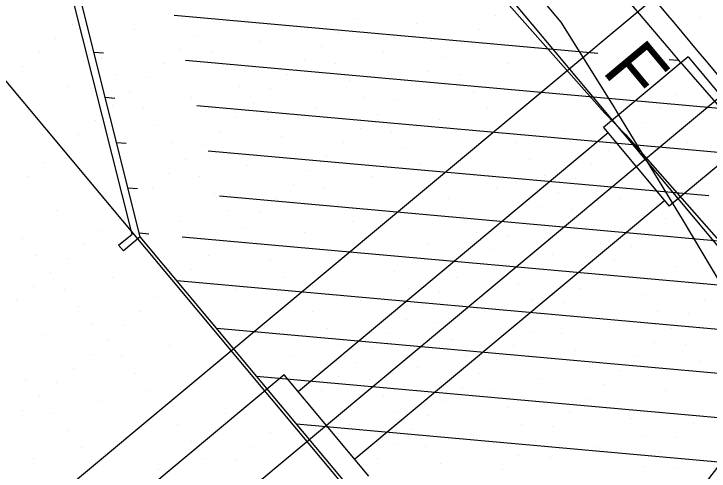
# Model space of a CAD drawing. Extents: x 2042995 to 2043795, y 305365 to 306249.
# Drawn here: x 2043274.57 to 2043306.13, y 305794.72 to 305815.49 of the extents above; entities that cross this region are included whole.
import ezdxf

# ---------------------------------------------------------------- set-up
doc = ezdxf.new("R2010")
doc.units = 0
for name, color, linetype in [('BR_CENTER LINES', 7, 'Continuous'), ('BR_CONCRETE', 7, 'Continuous'), ('BR_EXIST_GROUND_CL', 7, 'Continuous'), ('BR_EXIST_GROUND_LT', 7, 'Continuous'), ('BR_EXIST_GROUND_RT', 7, 'Continuous'), ('BR_GRID DOTS', 7, 'Continuous'), ('BR_GRID LINES', 7, 'Continuous'), ('BR_GROUND LINES', 7, 'Continuous'), ('BR_PRESTRESSED BEAM', 7, 'Continuous'), ('BR_TABLE LINES', 7, 'Continuous'), ('BR_TEXT', 7, 'Continuous')]:
    doc.layers.add(name, color=color, linetype=linetype)

msp = doc.modelspace()

# ---------------------------------------------------------------- linework, layer by layer
at = {"layer": 'BR_CENTER LINES'}
msp.add_line((2043349.78, 305847.751), (2043253.934, 305767.702), dxfattribs=at)
at = {"layer": 'BR_CONCRETE'}
for p, q in [((2043280.311, 305805.361), (2043268.282, 305853.285)), ((2043279.936, 305805.483), (2043267.977, 305853.13)), ((2043305.18, 305813.536), (2043301.342, 305810.331)), ((2043305.18, 305813.536), (2043308.166, 305809.961)), ((2043301.342, 305810.331), (2043304.328, 305806.756)), ((2043301.553, 305810.078), (2043287.486, 305798.33)), ((2043308.166, 305809.961), (2043304.328, 305806.756)), ((2043304.117, 305807.008), (2043290.05, 305795.26)), ((2043279.329, 305804.976), (2043279.936, 305805.483)), ((2043280.311, 305805.361), (2043279.543, 305804.72)), ((2043279.543, 305804.72), (2043279.329, 305804.976)), ((2043286.845, 305799.097), (2043252.737, 305770.61)), ((2043290.691, 305794.492), (2043286.845, 305799.097))]:
    msp.add_line(p, q, dxfattribs=at)
for points in [[(2043139.109, 306017.548), (2043148.199, 306007.16), (2043160.233, 305993.368), (2043172.245, 305979.557), (2043184.234, 305965.727), (2043196.201, 305951.879), (2043208.145, 305938.012), (2043220.067, 305924.126), (2043231.966, 305910.221), (2043243.843, 305896.297), (2043255.698, 305882.355), (2043267.529, 305868.394), (2043279.339, 305854.414), (2043291.126, 305840.415), (2043302.89, 305826.398), (2043314.632, 305812.361), (2043326.352, 305798.306), (2043338.049, 305784.233), (2043349.724, 305770.14), (2043361.376, 305756.029), (2043373.005, 305741.899), (2043384.613, 305727.75), (2043396.197, 305713.582), (2043407.76, 305699.396), (2043419.299, 305685.191), (2043430.817, 305670.967), (2043442.311, 305656.724), (2043453.784, 305642.463), (2043465.234, 305628.182), (2043476.661, 305613.883), (2043488.066, 305599.566), (2043499.448, 305585.229), (2043510.808, 305570.874), (2043522.146, 305556.5), (2043533.461, 305542.107), (2043544.753, 305527.695), (2043547.219, 305524.543)], [(2043273.14, 305860.139), (2043278.86, 305853.362), (2043290.647, 305839.364), (2043302.411, 305825.346), (2043314.153, 305811.31), (2043325.873, 305797.255), (2043337.57, 305783.181), (2043349.245, 305769.089), (2043360.897, 305754.977), (2043372.526, 305740.847), (2043384.134, 305726.698), (2043395.718, 305712.531), (2043407.281, 305698.344), (2043418.82, 305684.139), (2043425.623, 305675.744)]]:
    msp.add_spline(points, degree=3, dxfattribs=at)
at = {"layer": 'BR_EXIST_GROUND_CL'}
msp.add_lwpolyline([(2043255.733, 305870.455), (2043271.607, 305852.06), (2043272.069, 305851.528), (2043287.883, 305833.202), (2043288.154, 305832.889), (2043288.628, 305832.326), (2043304.346, 305813.856), (2043304.811, 305813.309), (2043304.895, 305813.213), (2043309.929, 305807.442), (2043309.959, 305807.409), (2043309.971, 305807.394), (2043309.925, 305807.313), (2043308.08, 305802.975), (2043311.357, 305794.254)], dxfattribs=at)
at = {"layer": 'BR_EXIST_GROUND_LT'}
msp.add_lwpolyline([(2043275.475, 305840.619), (2043283.608, 305831.48), (2043289.459, 305825.521), (2043297.05, 305817.91), (2043299.395, 305815.12), (2043301.853, 305811.191), (2043301.873, 305811.167), (2043301.978, 305810.973), (2043304.949, 305806.086), (2043306.658, 305803.234), (2043306.78, 305802.94), (2043306.898, 305802.631), (2043308.075, 305797.659), (2043308.018, 305796.863), (2043306.871, 305795.372), (2043298.097, 305784.008)], dxfattribs=at)
at = {"layer": 'BR_EXIST_GROUND_RT'}
msp.add_lwpolyline([(2043274.94, 305840.335), (2043284.934, 305828.894), (2043285.055, 305828.756), (2043290.883, 305822.399), (2043296.235, 305816.825), (2043301.394, 305810.974), (2043302.341, 305810.012), (2043306.685, 305805.076), (2043307.028, 305804.753), (2043311.795, 305797.361), (2043312.912, 305786.83)], dxfattribs=at)
at = {"layer": 'BR_GRID DOTS'}
for p, q in [((2043296.456, 305815.421), (2043296.456, 305815.421)), ((2043277.251, 305815.016), (2043277.251, 305815.016)), ((2043282.245, 305815.278), (2043282.245, 305815.278)), ((2043283.653, 305815.151), (2043283.653, 305815.151)), ((2043290.055, 305815.286), (2043290.055, 305815.286)), ((2043292.872, 305815.033), (2043292.872, 305815.033)), ((2043305.675, 305815.303), (2043305.675, 305815.303)), ((2043280.068, 305814.763), (2043280.068, 305814.763)), ((2043287.879, 305814.772), (2043287.879, 305814.772)), ((2043295.689, 305814.78), (2043295.689, 305814.78)), ((2043303.499, 305814.789), (2043303.499, 305814.789)), ((2043276.484, 305814.375), (2043276.484, 305814.375)), ((2043282.886, 305814.51), (2043282.886, 305814.51)), ((2043289.287, 305814.645), (2043289.287, 305814.645)), ((2043277.892, 305814.249), (2043277.892, 305814.249)), ((2043285.703, 305814.257), (2043285.703, 305814.257)), ((2043293.513, 305814.266), (2043293.513, 305814.266)), ((2043294.921, 305814.139), (2043294.921, 305814.139)), ((2043282.118, 305813.869), (2043282.118, 305813.869)), ((2043283.527, 305813.743), (2043283.527, 305813.743)), ((2043288.52, 305814.004), (2043288.52, 305814.004)), ((2043291.337, 305813.751), (2043291.337, 305813.751)), ((2043304.14, 305814.021), (2043304.14, 305814.021)), ((2043275.716, 305813.734), (2043275.716, 305813.734)), ((2043278.533, 305813.481), (2043278.533, 305813.481)), ((2043294.154, 305813.498), (2043294.154, 305813.498)), ((2043281.35, 305813.228), (2043281.35, 305813.228)), ((2043287.752, 305813.363), (2043287.752, 305813.363)), ((2043289.161, 305813.237), (2043289.161, 305813.237)), ((2043296.971, 305813.245), (2043296.971, 305813.245)), ((2043304.781, 305813.254), (2043304.781, 305813.254)), ((2043274.949, 305813.093), (2043274.949, 305813.093)), ((2043284.168, 305812.975), (2043284.168, 305812.975)), ((2043293.386, 305812.857), (2043293.386, 305812.857)), ((2043279.174, 305812.714), (2043279.174, 305812.714)), ((2043280.583, 305812.587), (2043280.583, 305812.587)), ((2043286.985, 305812.722), (2043286.985, 305812.722)), ((2043294.795, 305812.731), (2043294.795, 305812.731)), ((2043302.605, 305812.739), (2043302.605, 305812.739)), ((2043305.422, 305812.486), (2043305.422, 305812.486)), ((2043276.998, 305812.199), (2043276.998, 305812.199)), ((2043284.809, 305812.208), (2043284.809, 305812.208)), ((2043289.802, 305812.469), (2043289.802, 305812.469)), ((2043292.619, 305812.216), (2043292.619, 305812.216)), ((2043279.815, 305811.946), (2043279.815, 305811.946)), ((2043286.217, 305812.081), (2043286.217, 305812.081)), ((2043295.436, 305811.963), (2043295.436, 305811.963)), ((2043282.633, 305811.693), (2043282.633, 305811.693)), ((2043290.443, 305811.702), (2043290.443, 305811.702)), ((2043291.851, 305811.575), (2043291.851, 305811.575)), ((2043304.655, 305811.845), (2043304.655, 305811.845)), ((2043306.063, 305811.719), (2043306.063, 305811.719)), ((2043279.048, 305811.305), (2043279.048, 305811.305)), ((2043285.45, 305811.44), (2043285.45, 305811.44)), ((2043280.456, 305811.179), (2043280.456, 305811.179)), ((2043288.267, 305811.187), (2043288.267, 305811.187)), ((2043291.084, 305810.934), (2043291.084, 305810.934)), ((2043296.077, 305811.196), (2043296.077, 305811.196)), ((2043303.887, 305811.204), (2043303.887, 305811.204)), ((2043278.28, 305810.664), (2043278.28, 305810.664)), ((2043284.682, 305810.799), (2043284.682, 305810.799)), ((2043286.091, 305810.673), (2043286.091, 305810.673)), ((2043293.901, 305810.681), (2043293.901, 305810.681)), ((2043281.098, 305810.411), (2043281.098, 305810.411)), ((2043290.316, 305810.293), (2043290.316, 305810.293)), ((2043303.12, 305810.563), (2043303.12, 305810.563)), ((2043277.513, 305810.023), (2043277.513, 305810.023)), ((2043283.915, 305810.158), (2043283.915, 305810.158)), ((2043291.725, 305810.167), (2043291.725, 305810.167)), ((2043299.535, 305810.175), (2043299.535, 305810.175)), ((2043281.739, 305809.644), (2043281.739, 305809.644)), ((2043286.732, 305809.905), (2043286.732, 305809.905)), ((2043289.549, 305809.652), (2043289.549, 305809.652)), ((2043297.359, 305809.661), (2043297.359, 305809.661)), ((2043302.352, 305809.922), (2043302.352, 305809.922)), ((2043305.169, 305809.669), (2043305.169, 305809.669)), ((2043276.745, 305809.382), (2043276.745, 305809.382)), ((2043283.147, 305809.517), (2043283.147, 305809.517)), ((2043292.366, 305809.399), (2043292.366, 305809.399)), ((2043279.562, 305809.129), (2043279.562, 305809.129)), ((2043287.373, 305809.138), (2043287.373, 305809.138)), ((2043288.781, 305809.011), (2043288.781, 305809.011)), ((2043301.585, 305809.281), (2043301.585, 305809.281)), ((2043275.978, 305808.741), (2043275.978, 305808.741)), ((2043282.38, 305808.876), (2043282.38, 305808.876)), ((2043298, 305808.893), (2043298, 305808.893)), ((2043285.197, 305808.623), (2043285.197, 305808.623)), ((2043293.007, 305808.632), (2043293.007, 305808.632)), ((2043300.817, 305808.64), (2043300.817, 305808.64)), ((2043275.21, 305808.1), (2043275.21, 305808.1)), ((2043281.612, 305808.235), (2043281.612, 305808.235)), ((2043283.021, 305808.109), (2043283.021, 305808.109)), ((2043288.014, 305808.37), (2043288.014, 305808.37)), ((2043290.831, 305808.117), (2043290.831, 305808.117)), ((2043298.641, 305808.126), (2043298.641, 305808.126)), ((2043300.05, 305807.999), (2043300.05, 305807.999)), ((2043280.845, 305807.594), (2043280.845, 305807.594)), ((2043287.246, 305807.729), (2043287.246, 305807.729)), ((2043288.655, 305807.603), (2043288.655, 305807.603)), ((2043296.465, 305807.611), (2043296.465, 305807.611)), ((2043305.684, 305807.493), (2043305.684, 305807.493)), ((2043283.662, 305807.341), (2043283.662, 305807.341)), ((2043299.282, 305807.358), (2043299.282, 305807.358)), ((2043280.077, 305806.953), (2043280.077, 305806.953)), ((2043286.479, 305807.088), (2043286.479, 305807.088)), ((2043289.296, 305806.835), (2043289.296, 305806.835)), ((2043294.289, 305807.097), (2043294.289, 305807.097)), ((2043302.099, 305807.105), (2043302.099, 305807.105)), ((2043304.916, 305806.852), (2043304.916, 305806.852)), ((2043276.492, 305806.565), (2043276.492, 305806.565)), ((2043284.303, 305806.574), (2043284.303, 305806.574)), ((2043298.515, 305806.717), (2043298.515, 305806.717)), ((2043299.923, 305806.591), (2043299.923, 305806.591)), ((2043279.309, 305806.312), (2043279.309, 305806.312)), ((2043285.711, 305806.447), (2043285.711, 305806.447)), ((2043294.93, 305806.329), (2043294.93, 305806.329)), ((2043304.149, 305806.211), (2043304.149, 305806.211)), ((2043282.127, 305806.059), (2043282.127, 305806.059)), ((2043289.937, 305806.068), (2043289.937, 305806.068)), ((2043297.747, 305806.076), (2043297.747, 305806.076)), ((2043278.542, 305805.671), (2043278.542, 305805.671)), ((2043284.944, 305805.806), (2043284.944, 305805.806)), ((2043287.761, 305805.553), (2043287.761, 305805.553)), ((2043295.571, 305805.562), (2043295.571, 305805.562)), ((2043300.564, 305805.823), (2043300.564, 305805.823)), ((2043303.381, 305805.57), (2043303.381, 305805.57)), ((2043274.957, 305805.283), (2043274.957, 305805.283)), ((2043296.98, 305805.435), (2043296.98, 305805.435)), ((2043277.774, 305805.03), (2043277.774, 305805.03)), ((2043284.176, 305805.165), (2043284.176, 305805.165)), ((2043285.585, 305805.038), (2043285.585, 305805.038)), ((2043293.395, 305805.047), (2043293.395, 305805.047)), ((2043301.205, 305805.056), (2043301.205, 305805.056)), ((2043302.614, 305804.929), (2043302.614, 305804.929)), ((2043296.212, 305804.794), (2043296.212, 305804.794)), ((2043275.598, 305804.515), (2043275.598, 305804.515)), ((2043277.007, 305804.389), (2043277.007, 305804.389)), ((2043283.409, 305804.524), (2043283.409, 305804.524)), ((2043291.219, 305804.532), (2043291.219, 305804.532)), ((2043299.029, 305804.541), (2043299.029, 305804.541)), ((2043301.846, 305804.288), (2043301.846, 305804.288)), ((2043286.226, 305804.271), (2043286.226, 305804.271)), ((2043295.445, 305804.153), (2043295.445, 305804.153)), ((2043296.853, 305804.027), (2043296.853, 305804.027)), ((2043304.663, 305804.035), (2043304.663, 305804.035)), ((2043276.239, 305803.748), (2043276.239, 305803.748)), ((2043282.641, 305803.883), (2043282.641, 305803.883)), ((2043291.86, 305803.765), (2043291.86, 305803.765)), ((2043301.079, 305803.647), (2043301.079, 305803.647)), ((2043279.057, 305803.495), (2043279.057, 305803.495)), ((2043286.867, 305803.503), (2043286.867, 305803.503)), ((2043294.677, 305803.512), (2043294.677, 305803.512)), ((2043302.487, 305803.521), (2043302.487, 305803.521)), ((2043275.472, 305803.107), (2043275.472, 305803.107)), ((2043281.874, 305803.242), (2043281.874, 305803.242)), ((2043297.494, 305803.259), (2043297.494, 305803.259)), ((2043276.88, 305802.98), (2043276.88, 305802.98)), ((2043284.691, 305802.989), (2043284.691, 305802.989)), ((2043292.501, 305802.997), (2043292.501, 305802.997)), ((2043293.909, 305802.871), (2043293.909, 305802.871)), ((2043300.311, 305803.006), (2043300.311, 305803.006)), ((2043303.128, 305802.753), (2043303.128, 305802.753)), ((2043274.704, 305802.466), (2043274.704, 305802.466)), ((2043281.106, 305802.601), (2043281.106, 305802.601)), ((2043290.325, 305802.483), (2043290.325, 305802.483)), ((2043298.135, 305802.491), (2043298.135, 305802.491)), ((2043305.945, 305802.5), (2043305.945, 305802.5)), ((2043277.521, 305802.213), (2043277.521, 305802.213)), ((2043293.142, 305802.23), (2043293.142, 305802.23)), ((2043299.544, 305802.365), (2043299.544, 305802.365)), ((2043280.339, 305801.96), (2043280.339, 305801.96)), ((2043288.149, 305801.968), (2043288.149, 305801.968)), ((2043295.959, 305801.977), (2043295.959, 305801.977)), ((2043303.769, 305801.986), (2043303.769, 305801.986)), ((2043305.178, 305801.859), (2043305.178, 305801.859)), ((2043278.162, 305801.445), (2043278.162, 305801.445)), ((2043292.374, 305801.589), (2043292.374, 305801.589)), ((2043293.783, 305801.462), (2043293.783, 305801.462)), ((2043298.776, 305801.724), (2043298.776, 305801.724)), ((2043301.593, 305801.471), (2043301.593, 305801.471)), ((2043279.571, 305801.319), (2043279.571, 305801.319)), ((2043288.79, 305801.201), (2043288.79, 305801.201)), ((2043304.41, 305801.218), (2043304.41, 305801.218)), ((2043275.986, 305800.931), (2043275.986, 305800.931)), ((2043291.607, 305800.948), (2043291.607, 305800.948)), ((2043298.009, 305801.083), (2043298.009, 305801.083)), ((2043299.417, 305800.956), (2043299.417, 305800.956)), ((2043278.804, 305800.678), (2043278.804, 305800.678)), ((2043294.424, 305800.695), (2043294.424, 305800.695)), ((2043303.643, 305800.577), (2043303.643, 305800.577)), ((2043281.621, 305800.425), (2043281.621, 305800.425)), ((2043289.431, 305800.433), (2043289.431, 305800.433)), ((2043290.839, 305800.307), (2043290.839, 305800.307)), ((2043297.241, 305800.442), (2043297.241, 305800.442)), ((2043300.058, 305800.189), (2043300.058, 305800.189)), ((2043305.051, 305800.45), (2043305.051, 305800.45)), ((2043278.036, 305800.037), (2043278.036, 305800.037)), ((2043279.445, 305799.91), (2043279.445, 305799.91)), ((2043287.255, 305799.919), (2043287.255, 305799.919)), ((2043295.065, 305799.927), (2043295.065, 305799.927)), ((2043302.875, 305799.936), (2043302.875, 305799.936)), ((2043290.072, 305799.666), (2043290.072, 305799.666)), ((2043296.474, 305799.801), (2043296.474, 305799.801)), ((2043305.692, 305799.683), (2043305.692, 305799.683)), ((2043277.268, 305799.396), (2043277.268, 305799.396)), ((2043292.889, 305799.413), (2043292.889, 305799.413)), ((2043300.699, 305799.421), (2043300.699, 305799.421)), ((2043302.108, 305799.295), (2043302.108, 305799.295)), ((2043280.086, 305799.143), (2043280.086, 305799.143)), ((2043289.304, 305799.025), (2043289.304, 305799.025)), ((2043295.706, 305799.16), (2043295.706, 305799.16)), ((2043298.523, 305798.907), (2043298.523, 305798.907)), ((2043275.092, 305798.881), (2043275.092, 305798.881)), ((2043276.501, 305798.755), (2043276.501, 305798.755)), ((2043290.713, 305798.898), (2043290.713, 305798.898)), ((2043301.34, 305798.654), (2043301.34, 305798.654)), ((2043280.727, 305798.375), (2043280.727, 305798.375)), ((2043288.537, 305798.384), (2043288.537, 305798.384)), ((2043294.939, 305798.519), (2043294.939, 305798.519)), ((2043296.347, 305798.392), (2043296.347, 305798.392)), ((2043304.157, 305798.401), (2043304.157, 305798.401)), ((2043275.733, 305798.114), (2043275.733, 305798.114)), ((2043291.354, 305798.131), (2043291.354, 305798.131)), ((2043300.573, 305798.013), (2043300.573, 305798.013)), ((2043278.551, 305797.861), (2043278.551, 305797.861)), ((2043287.769, 305797.743), (2043287.769, 305797.743)), ((2043294.171, 305797.878), (2043294.171, 305797.878)), ((2043301.981, 305797.886), (2043301.981, 305797.886)), ((2043274.966, 305797.473), (2043274.966, 305797.473)), ((2043276.374, 305797.346), (2043276.374, 305797.346)), ((2043284.185, 305797.355), (2043284.185, 305797.355)), ((2043291.995, 305797.363), (2043291.995, 305797.363)), ((2043296.988, 305797.625), (2043296.988, 305797.625)), ((2043299.805, 305797.372), (2043299.805, 305797.372)), ((2043287.002, 305797.102), (2043287.002, 305797.102)), ((2043293.403, 305797.237), (2043293.403, 305797.237)), ((2043302.622, 305797.119), (2043302.622, 305797.119)), ((2043282.009, 305796.84), (2043282.009, 305796.84)), ((2043289.819, 305796.849), (2043289.819, 305796.849)), ((2043297.629, 305796.857), (2043297.629, 305796.857)), ((2043299.038, 305796.731), (2043299.038, 305796.731)), ((2043305.439, 305796.866), (2043305.439, 305796.866)), ((2043277.015, 305796.579), (2043277.015, 305796.579)), ((2043286.234, 305796.461), (2043286.234, 305796.461)), ((2043292.636, 305796.596), (2043292.636, 305796.596)), ((2043282.65, 305796.073), (2043282.65, 305796.073)), ((2043295.453, 305796.343), (2043295.453, 305796.343)), ((2043298.27, 305796.09), (2043298.27, 305796.09)), ((2043303.263, 305796.351), (2043303.263, 305796.351)), ((2043304.672, 305796.225), (2043304.672, 305796.225)), ((2043277.657, 305795.811), (2043277.657, 305795.811)), ((2043285.467, 305795.82), (2043285.467, 305795.82)), ((2043291.868, 305795.955), (2043291.868, 305795.955)), ((2043293.277, 305795.828), (2043293.277, 305795.828)), ((2043301.087, 305795.837), (2043301.087, 305795.837)), ((2043297.503, 305795.449), (2043297.503, 305795.449)), ((2043303.904, 305795.584), (2043303.904, 305795.584)), ((2043275.48, 305795.297), (2043275.48, 305795.297)), ((2043283.291, 305795.305), (2043283.291, 305795.305)), ((2043284.699, 305795.179), (2043284.699, 305795.179)), ((2043291.101, 305795.314), (2043291.101, 305795.314)), ((2043298.911, 305795.322), (2043298.911, 305795.322)), ((2043293.918, 305795.061), (2043293.918, 305795.061)), ((2043296.735, 305794.808), (2043296.735, 305794.808)), ((2043303.137, 305794.943), (2043303.137, 305794.943)), ((2043304.545, 305794.816), (2043304.545, 305794.816)), ((2043281.115, 305794.791), (2043281.115, 305794.791))]:
    msp.add_line(p, q, dxfattribs=at)
at = {"layer": 'BR_GRID LINES'}
for p, q in [((2043122.438, 306025.339), (2043554.061, 305508.544)), ((2043194.694, 305907.624), (2043538.711, 305495.723)), ((2043361.19, 305864.274), (2043207.686, 305736.069))]:
    msp.add_line(p, q, dxfattribs=at)
at = {"layer": 'BR_GROUND LINES'}
msp.add_line((2043302.424, 305778.884), (2043280.311, 305805.361), dxfattribs=at)
at = {"layer": 'BR_PRESTRESSED BEAM'}
msp.add_spline([(2043269.336, 305856.962), (2043274.734, 305850.568), (2043286.521, 305836.569), (2043298.285, 305822.551), (2043310.027, 305808.515), (2043321.747, 305794.46), (2043333.444, 305780.386), (2043345.119, 305766.294), (2043356.771, 305752.183), (2043368.4, 305738.053), (2043380.007, 305723.904), (2043391.592, 305709.736), (2043403.154, 305695.55), (2043414.694, 305681.345), (2043421.811, 305672.561)], degree=3, dxfattribs=at)
at = {"layer": 'BR_TABLE LINES'}
for p, q in [((2043281.85, 305815.437), (2043301.081, 305813.71)), ((2043278.203, 305813.757), (2043278.638, 305813.718)), ((2043282.366, 305813.383), (2043306.588, 305811.208)), ((2043304.323, 305813.419), (2043304.724, 305813.383)), ((2043278.719, 305811.703), (2043279.153, 305811.664)), ((2043282.882, 305811.329), (2043308.452, 305809.032)), ((2043279.235, 305809.648), (2043279.669, 305809.609)), ((2043283.397, 305809.274), (2043306.128, 305807.233)), ((2043279.75, 305807.594), (2043280.185, 305807.555)), ((2043283.913, 305807.22), (2043308.93, 305804.973)), ((2043280.266, 305805.539), (2043280.7, 305805.5)), ((2043282.218, 305805.364), (2043308.108, 305803.039)), ((2043281.966, 305803.379), (2043308.835, 305800.966)), ((2043283.78, 305801.208), (2043309.616, 305798.888)), ((2043285.593, 305799.037), (2043310.397, 305796.809)), ((2043287.406, 305796.866), (2043311.178, 305794.731))]:
    msp.add_line(p, q, dxfattribs=at)

# ---------------------------------------------------------------- texts
at = {"layer": 'BR_TEXT'}
msp.add_text('F', height=2.5, rotation=309.8684, dxfattribs=at).set_placement((2043301.227, 305812.882))

doc.saveas('drawing.dxf')
